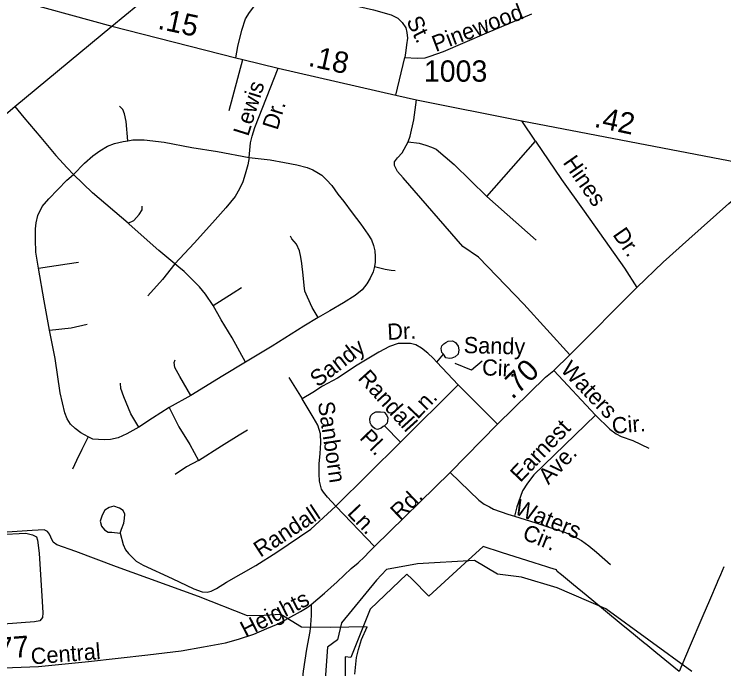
# Model space of a CAD drawing. Extents: x 2206922 to 2357709, y 510027 to 673830.
# Drawn here: x 2321300 to 2325457, y 594403 to 598239 of the extents above; entities that cross this region are included whole.
import ezdxf

# ---------------------------------------------------------------- set-up
doc = ezdxf.new("R2010")
doc.units = 0
for name, color, linetype in [('Exist Boundary Political City Limit New', 7, 'Continuous'), ('Exist Hydrographic Misc Water Feature', 7, 'Continuous'), ('Exist Hydrographic Pond Under 1500 Sq Ft', 7, 'Continuous'), ('Exist Road Non-System Type 51', 7, 'Continuous'), ('Exist Road Non-System Type 51 Label', 7, 'Continuous'), ('Exist Road Primary US Attributed', 7, 'Continuous'), ('Exist Road Primary US UnDivided 4 Lane Attributed', 7, 'Continuous'), ('Exist Road Secondary Mileage Hundredths English Label', 7, 'Continuous'), ('Exist Road Secondary Type 51 Attributed', 7, 'Continuous'), ('Exist Road Secondary Type 51 Label', 7, 'Continuous'), ('Exist Road Secondary Type 51 Number Label', 7, 'Continuous'), ('Map Preparation Boundary City Limit Buffer Line', 7, 'Continuous')]:
    doc.layers.add(name, color=color, linetype=linetype)

msp = doc.modelspace()

# ---------------------------------------------------------------- linework, layer by layer
at = {"layer": 'Exist Boundary Political City Limit New'}
for points in [[(2325419.5, 594913.6), (2325417.5, 594908.8), (2325372.8, 594803.2), (2325334.8, 594713.9), (2325254.8, 594525.3), (2325196.2, 594387.5), (2325059.2, 594498.5), (2325000, 594546.6), (2324996, 594549.8), (2324894.2, 594633.8), (2324877.8, 594647.2), (2324856.5, 594664.6), (2324763.8, 594741.1), (2324741.2, 594759.7), (2324650, 594834.8), (2324576.8, 594895.2), (2324505.5, 594954.1), (2324481.5, 594973.8), (2324476.5, 594982), (2324438, 594994.2), (2324421.2, 594999.9), (2324346, 595024.1), (2324155.2, 595085.4), (2324047.5, 595120.1), (2323916.2, 595000), (2323728.8, 594829.3), (2323630.5, 594927.5), (2323600, 594958), (2323385, 594752.4), (2323354.2, 594675), (2323272.8, 594468.6), (2323239, 594472.9), (2323239, 594320.7)], [(2325457.8, 594999.9), (2325437.5, 594954.5), (2325419.5, 594913.6)]]:
    msp.add_lwpolyline(points, dxfattribs=at)
at = {"layer": 'Exist Hydrographic Misc Water Feature'}
for points in [[(2323367.6, 594648.5), (2323153.6, 594644.3), (2322982.4, 594646.1), (2322861.4, 594721.1), (2322763.6, 594715.9), (2322667.4, 594713), (2322380.1, 594826), (2321898.9, 595000.6), (2321660, 595090.1), (2321549.7, 595129), (2321529.1, 595144.6), (2321515, 595174.3), (2321507, 595192.2), (2321494.7, 595208.2), (2321474.6, 595217.7), (2321405.1, 595213.2), (2321169.1, 595196.8), (2320933.5, 595178.3), (2320857.6, 595171.5)], [(2323294.9, 594372), (2323306.1, 594470), (2323317.2, 594516.2), (2323334.4, 594574), (2323367.6, 594648.5)]]:
    msp.add_lwpolyline(points, dxfattribs=at)
at = {"layer": 'Exist Hydrographic Pond Under 1500 Sq Ft'}
msp.add_lwpolyline([(2325269.3, 594386.8), (2324765.3, 594753.7), (2324480.5, 594876.8), (2324272.3, 594940.5), (2324130.4, 594957.7), (2323996.3, 595037.6), (2323663.3, 595017.6), (2323480.4, 594983.9), (2323422.4, 594922.5), (2323217.3, 594671.4), (2323193.4, 594572), (2323135.3, 594530.3), (2323120.4, 594313.1)], dxfattribs=at)
at = {"layer": 'Exist Road Non-System Type 51'}
for p, q in [((2322559.2, 597673.8), (2322640.3, 597973.6)), ((2323534.8, 597764.4), (2323588.1, 597984.8)), ((2324353.2, 597494.4), (2324274.6, 597614.2)), ((2324069.4, 597170.5), (2324353.2, 597494.4)), ((2324069.4, 597170.5), (2324357, 596913.8)), ((2323775.9, 596199.5), (2323815, 596246.8)), ((2323901.4, 596067.3), (2323775.9, 596199.5)), ((2324460.6, 596150.5), (2324705.1, 595889.5)), ((2322909.4, 596110.6), (2322986, 595985)), ((2323563.1, 595730.5), (2323901.4, 596067.3)), ((2323901.4, 596067.3), (2324131.3, 595835.7)), ((2322334.6, 596004), (2322207.6, 595933.8)), ((2323563.1, 595730.5), (2323470.1, 595827.6)), ((2323184.9, 595356.9), (2323563.1, 595730.5)), ((2323184.9, 595356.9), (2323409.9, 595120.4))]:
    msp.add_line(p, q, dxfattribs=at)
for points in [[(2322598.5, 597983.7), (2322609.1, 598050.5), (2322634.4, 598146), (2322655.5, 598211.1), (2322678.3, 598248.3), (2322710.4, 598290.5), (2322764.5, 598342.9), (2322909.9, 598465.9)], [(2322909.9, 598465.9), (2322964.6, 598402.1), (2322998.4, 598370.8), (2323049.1, 598349.7), (2323130.2, 598329.4), (2323404.7, 598263.5), (2323508.8, 598235.6), (2323547.4, 598216.3), (2323573.1, 598190.6), (2323594.7, 598159.9), (2323600.6, 598131.2), (2323603.1, 598098.4), (2323598.7, 598058.4), (2323594.5, 598025.5), (2323588.1, 597984.8)], [(2323588.1, 597984.8), (2323660.9, 597981.6), (2323707.3, 597983.5), (2323736.6, 597992.5), (2323815.2, 598021.2), (2324068, 598130.6), (2324333.3, 598240.7)], [(2322675.8, 597400), (2322683.4, 597484.3), (2322693.5, 597524.2), (2322708.7, 597574.3), (2322845.6, 597922.3)], [(2323607, 597490.6), (2323619.6, 597524.8), (2323641.2, 597619.9), (2323656.4, 597736.5)], [(2321303.6, 597697.8), (2321355.4, 597634.2), (2321455.6, 597515.5), (2321544.2, 597410.2), (2321609.4, 597338.3), (2321647.8, 597299.8)], [(2321965.5, 597497.7), (2321955.3, 597610), (2321946.9, 597655.1), (2321936.9, 597680.2), (2321916.8, 597700.3)], [(2321647.8, 597299.8), (2321711.3, 597366.7), (2321759.7, 597408.5), (2321801.5, 597438.6), (2321846.6, 597465.3), (2321886.7, 597482.1), (2321938.5, 597493.8), (2321965.5, 597497.7)], [(2321965.5, 597497.7), (2321995.4, 597502.1), (2322062.2, 597502.1), (2322177.5, 597488.8), (2322341.2, 597458.7), (2322491.6, 597434.4), (2322675.8, 597400)], [(2324554.4, 596243.1), (2324286.2, 596539.1), (2324020.6, 596814.9), (2323927.8, 596877.6), (2323577.8, 597279.5), (2323546.2, 597316.3), (2323528.4, 597353.1), (2323527.2, 597373.3), (2323544.9, 597397.4), (2323572.8, 597426.6), (2323607, 597490.6)], [(2323607, 597490.6), (2323672.8, 597483), (2323710.9, 597471.6), (2323745.1, 597458.9), (2323771.7, 597448.8), (2323876.8, 597358.8), (2324069.4, 597170.5)], [(2324353.2, 597494.4), (2324506.8, 597270.1), (2324639.6, 597084.5), (2324875.3, 596749.7), (2324947.9, 596636.9)], [(2322675.8, 597400), (2322668.7, 597355.8), (2322653.7, 597300.7), (2322640.3, 597257.2), (2322620.3, 597215.4), (2322593.6, 597170.2), (2322540.1, 597105), (2322461.5, 597016.4), (2322354.6, 596896.9), (2322241, 596776.5)], [(2322675.8, 597400), (2322799.1, 597385.1), (2322884.3, 597370), (2322956.2, 597356.7), (2323016.3, 597339.9), (2323049.7, 597326.6), (2323073.1, 597313.2), (2323101.5, 597296.5), (2323129.9, 597268), (2323161.7, 597234.6), (2323196.8, 597184.4), (2323231.9, 597141), (2323280.3, 597075.8), (2323330.5, 597008.9), (2323372.2, 596950.4), (2323393.9, 596916.9), (2323404, 596883.5), (2323412.3, 596851.7), (2323414, 596818.3), (2323414, 596786.5), (2323410.7, 596759.8)], [(2321442.3, 596750.6), (2321427.2, 596845), (2321423.9, 596918.6), (2321423.9, 596980.5), (2321428.9, 597015.6), (2321438.9, 597059), (2321464, 597112.6), (2321502.4, 597157.7), (2321607.7, 597266.4), (2321647.8, 597299.8)], [(2321967.4, 597014.2), (2321758.1, 597192.8), (2321647.8, 597299.8)], [(2321967.4, 597014.2), (2322000.4, 597029.8), (2322032.1, 597064.9), (2322048.8, 597091.7), (2322048.8, 597113.4)], [(2322241, 596776.5), (2322147.4, 596853.4), (2321973.6, 597008.9), (2321967.4, 597014.2)], [(2323079.8, 596461.3), (2323046.4, 596519.8), (2323018, 596580), (2323002.9, 596616.8), (2322997.9, 596648.6), (2322992.9, 596710.4), (2322984.6, 596777.3), (2322979.5, 596815.8), (2322971.2, 596852.6), (2322952.8, 596891), (2322926.1, 596922.8), (2322919.4, 596937.8)], [(2321442.3, 596750.6), (2321609.4, 596775.6), (2321676.2, 596785.7)], [(2322241, 596776.5), (2322169.1, 596683.7), (2322082.2, 596588.4)], [(2322464.9, 596531.5), (2322419.8, 596598.4), (2322384.7, 596641.9), (2322341.2, 596687), (2322296.1, 596730.5), (2322264.4, 596757.2), (2322241, 596776.5)], [(2323410.7, 596759.8), (2323402.3, 596728.8), (2323385.6, 596692), (2323365.5, 596658.6), (2323338.8, 596623.5), (2323297, 596590), (2323228.5, 596546.6), (2323148.3, 596499.8), (2323079.8, 596461.3)], [(2323410.7, 596759.8), (2323472.5, 596744.7), (2323507.6, 596738), (2323532.6, 596736.3)], [(2321505.8, 596386.9), (2321475.7, 596560), (2321442.3, 596750.6)], [(2322464.9, 596531.5), (2322581.9, 596606.8), (2322632, 596636.9)], [(2322655.4, 596200.5), (2322576.8, 596342.6), (2322511.7, 596447.9), (2322464.9, 596531.5)], [(2323079.8, 596461.3), (2322996.3, 596411.1), (2322810.8, 596294.1), (2322655.4, 596200.5)], [(2321505.8, 596386.9), (2321634.4, 596401.9), (2321728, 596422)], [(2321733, 595762.4), (2321689.6, 595785.8), (2321656.1, 595810.9), (2321629.4, 595836), (2321611, 595867.7), (2321596, 595902.9), (2321569.3, 596019.9), (2321539.2, 596220.5), (2321505.8, 596386.9)], [(2323775.9, 596199.5), (2323754.7, 596223.9), (2323723.7, 596253.3), (2323686.2, 596282.7), (2323653.6, 596300.6), (2323621, 596308.8), (2323591.7, 596308.8), (2323549.3, 596308.8), (2323498.7, 596292.5), (2323436.8, 596258.2), (2323309.6, 596183.2), (2323193.9, 596106.5), (2323105.8, 596059.2), (2323048.8, 596021.7), (2322986, 595985)], [(2323815, 596246.8), (2323804.8, 596256.6), (2323800.6, 596280.6), (2323804.5, 596294.6), (2323816.2, 596306.8), (2323828.3, 596314.9), (2323842.1, 596323.1), (2323868, 596325.3), (2323886, 596315.5), (2323900.3, 596293.6), (2323904.6, 596271.8), (2323900.8, 596247.6), (2323883, 596231.5), (2323863.2, 596223.3), (2323849.3, 596221.2), (2323829.1, 596224.9), (2323815, 596246.8)], [(2322334.6, 596004), (2322269.4, 596116), (2322241, 596169.5), (2322237.6, 596198), (2322242.7, 596213)], [(2322655.4, 596200.5), (2322521.7, 596119.4), (2322334.6, 596004)], [(2322030.4, 595819.2), (2321983.7, 595897.8), (2321941.9, 595996.5), (2321925.2, 596045), (2321923.5, 596076.7)], [(2323184.9, 595356.9), (2323135.2, 595408.3), (2323112.4, 595437.7), (2323101, 595455.6), (2323087.9, 595502.9), (2323086.3, 595545.3), (2323086.3, 595604.1), (2323092.8, 595664.4), (2323096.9, 595727.2), (2323093.6, 595779.4), (2323078.9, 595830), (2323051.2, 595877.3), (2322986, 595985)], [(2322207.6, 595933.8), (2322110.7, 595871.1), (2322030.4, 595819.2)], [(2322207.6, 595933.8), (2322264.4, 595821.8), (2322327.9, 595716.4), (2322379.7, 595622.8)], [(2323470.1, 595827.6), (2323462.1, 595823.5), (2323450.3, 595813.4), (2323428.2, 595805.1), (2323414.3, 595809), (2323402.3, 595818.9), (2323392.1, 595832.9), (2323385.8, 595844.6), (2323383.7, 595868.7), (2323389.5, 595886.8), (2323401.2, 595898.9), (2323419.2, 595909), (2323445.2, 595909.2), (2323467.1, 595907.5), (2323481.4, 595891.7), (2323489.5, 595873.8), (2323487.8, 595855.8), (2323484, 595841.8), (2323470.1, 595827.6)], [(2324705.1, 595889.5), (2324344.8, 595538.8), (2324307.3, 595491.5), (2324278, 595445.8), (2324253.7, 595379.5), (2324243.8, 595352.8), (2324230.6, 595297.2)], [(2324705.1, 595889.5), (2324789.9, 595808), (2324825.8, 595780.2), (2324855.1, 595763.9), (2324925.2, 595741.1), (2325018.1, 595695.4)], [(2322030.4, 595819.2), (2321960.3, 595780.8), (2321908.5, 595755.7), (2321863.3, 595745.7), (2321829.9, 595744), (2321793.2, 595747.4), (2321761.4, 595749), (2321733, 595762.4)], [(2322379.7, 595622.8), (2322513.4, 595709.7), (2322618.6, 595773.3), (2322667.1, 595803.4)], [(2321733, 595762.4), (2321696.3, 595687.2), (2321664.5, 595623.6), (2321641.1, 595573.5)], [(2322379.7, 595622.8), (2322309.5, 595586), (2322242.7, 595540.9)], [(2323855, 595552.7), (2324022.1, 595392), (2324053, 595367.5), (2324084, 595351.2), (2324108.2, 595337.8), (2324191.6, 595308.8), (2324230.6, 595297.2)], [(2321921.5, 595198.7), (2321929.3, 595220.8), (2321942.8, 595257), (2321946.5, 595282.9), (2321948.3, 595309), (2321938, 595330.8), (2321915.8, 595344.5), (2321883.8, 595356.2), (2321855.9, 595347.9), (2321830.1, 595331.6), (2321814.5, 595303.6), (2321802.7, 595267.3), (2321811.1, 595239.4), (2321829.4, 595217.8), (2321849.5, 595204), (2321871.5, 595204.1), (2321921.5, 595198.7)], [(2321921.5, 595198.7), (2321937.8, 595131.8), (2321952.4, 595100.8), (2321970.4, 595078), (2321988.3, 595058.4), (2322014.4, 595033.9), (2322055.1, 595009.5), (2322225.6, 594931.7), (2322352.2, 594871.3), (2322400.4, 594853.8), (2322430.4, 594852), (2322452.9, 594857.7), (2322485.5, 594874.1), (2322544.2, 594911.6), (2322715.4, 595007.8), (2322837.7, 595086.1), (2323038.2, 595221.5), (2323184.9, 595356.9)], [(2324230.6, 595297.2), (2324355.4, 595257.4), (2324437, 595231.3), (2324476.1, 595219.9), (2324530.7, 595201.1), (2324573.1, 595181.6), (2324623.6, 595155.5), (2324666, 595124.5), (2324711.6, 595086.9), (2324793.2, 595013.5)], [(2321211.5, 595189.9), (2321368.4, 595197.6), (2321406.8, 595188.4), (2321429.9, 595176), (2321436, 595157.6), (2321446.8, 595080.6), (2321464.5, 594798.2), (2321467.6, 594730.4), (2321466, 594704.3), (2321450.7, 594684.3), (2321418.4, 594678.1), (2321236.8, 594664.2)]]:
    msp.add_lwpolyline(points, dxfattribs=at)
at = {"layer": 'Exist Road Non-System Type 51 Label'}
msp.add_lwpolyline([(2324041.2, 596205.2), (2323979.9, 596152), (2323883.9, 596192.9)], dxfattribs=at)
at = {"layer": 'Exist Road Primary US Attributed'}
msp.add_lwpolyline([(2321872.6, 598168.2), (2322100.6, 598357.7), (2322368.8, 598574.3), (2322589.4, 598759.9), (2322822.5, 598950.5), (2322989.6, 599086.8), (2323103.2, 599177.4), (2323552, 599546.7), (2323723.6, 599695.4), (2324757.7, 600529.3), (2324925.6, 600670.6), (2324932.1, 600676), (2324968.9, 600707), (2325301.4, 600984), (2325554.9, 601184.8), (2325709, 601298.4), (2326037.4, 601569.3), (2326353.8, 601821.9), (2326377, 601842), (2326507.1, 601954.4)], dxfattribs=at)
at = {"layer": 'Exist Road Primary US UnDivided 4 Lane Attributed'}
msp.add_lwpolyline([(2317762.5, 594867.4), (2318064.2, 595092.6), (2318561.2, 595456.7), (2318882.3, 595719.8), (2319092.9, 595889.5), (2319264.7, 596030.6), (2319447.1, 596180.4), (2319806.8, 596471.4), (2319952.1, 596590.9), (2320303.8, 596881.5), (2320747.5, 597242.4), (2320844.3, 597319.9), (2321170.3, 597586.3), (2321303.6, 597697.8), (2321872.6, 598168.2)], dxfattribs=at)
at = {"layer": 'Exist Road Secondary Type 51 Attributed'}
for points in [[(2319875.9, 599227.8), (2320167.2, 598977.2), (2320407.2, 598770.3), (2320440.3, 598727), (2320562.9, 598622), (2320664.7, 598550.5), (2320712, 598524.8), (2320768.7, 598495), (2320841.7, 598463.2), (2320972.9, 598423.3), (2321075.6, 598390.9), (2321245.9, 598342.2), (2321872.6, 598168.2)], [(2321872.6, 598168.2), (2322598.5, 597983.7), (2322640.3, 597973.6), (2322845.6, 597922.3), (2323534.8, 597764.4), (2323656.4, 597736.5), (2324274.6, 597614.2), (2325729, 597334)], [(2323039.8, 594779.4), (2323118.1, 594846.3), (2323191.4, 594913.2), (2323274.6, 594991.5), (2323315.3, 595024.1), (2323351.2, 595060), (2323378.9, 595087.8), (2323409.9, 595120.4), (2323855, 595552.7), (2324131.3, 595835.7), (2324411.7, 596111.4), (2324460.6, 596150.5), (2324554.4, 596243.1), (2324947.9, 596636.9), (2325101.3, 596786.7), (2325252.9, 596920.5), (2325487.6, 597129.3), (2325729, 597334)], [(2319052.5, 594224), (2319055.5, 594224), (2319161.7, 594236.3), (2319301.7, 594248.6), (2319615.5, 594277.9), (2319721.6, 594290.2), (2319838.5, 594299.4), (2320029.3, 594316.4), (2320220, 594331.8), (2320817.7, 594376.5), (2321239.1, 594408), (2321442.2, 594417.3), (2321734.8, 594445.9), (2322082.9, 594484.2), (2322278.5, 594508.7), (2322409.7, 594532.3), (2322536.9, 594555.1), (2322613.5, 594576.4), (2322703.2, 594605.7), (2322779.8, 594638.3), (2322846.6, 594666.1), (2322977.1, 594739.5), (2323015.4, 594761.5), (2323039.8, 594779.4)], [(2323039.8, 594779.4), (2323039.8, 594715.8), (2323036.6, 594660.4), (2323031.7, 594621.2), (2323012.1, 594518.4), (2322992.5, 594389.6), (2322982.8, 594296.6), (2322979.5, 594223.2), (2322983.6, 594144.4), (2322990.9, 594066.6), (2323010.5, 593985), (2323013.6, 593975.6), (2323052.9, 593857.8), (2323147.4, 593666.9), (2323185.1, 593589.5), (2323237.1, 593482.6), (2323325.1, 593311.3), (2323365.9, 593233), (2323666, 592640), (2323888.7, 592188.7), (2323897.3, 592171.2), (2323909.4, 592146.8), (2323946, 592075.2), (2323968.1, 592033.2)]]:
    msp.add_lwpolyline(points, dxfattribs=at)
at = {"layer": 'Map Preparation Boundary City Limit Buffer Line'}
for points in [[(2325419.5, 594913.6), (2325417.5, 594908.8), (2325372.8, 594803.2), (2325334.8, 594713.9), (2325254.8, 594525.3), (2325196.2, 594387.5), (2325059.2, 594498.5), (2325000, 594546.6), (2324996, 594549.8), (2324894.2, 594633.8), (2324877.8, 594647.2), (2324856.5, 594664.6), (2324763.8, 594741.1), (2324741.2, 594759.7), (2324650, 594834.8), (2324576.8, 594895.2), (2324505.5, 594954.1), (2324481.5, 594973.8), (2324476.5, 594982), (2324438, 594994.2), (2324421.2, 594999.9), (2324346, 595024.1), (2324155.2, 595085.4), (2324047.5, 595120.1), (2323916.2, 595000), (2323728.8, 594829.3), (2323630.5, 594927.5), (2323600, 594958), (2323385, 594752.4), (2323354.2, 594675), (2323272.8, 594468.6), (2323239, 594472.9), (2323239, 594320.7)], [(2325457.8, 594999.9), (2325437.5, 594954.5), (2325419.5, 594913.6)]]:
    msp.add_lwpolyline(points, dxfattribs=at)

# ---------------------------------------------------------------- texts
at = {"layer": 'Exist Road Non-System Type 51 Label'}
for s, rotation, p in [('Pinewood', 20.8257, (2323769.5, 598016.8)), ('St.', 296.079, (2323594.9, 598200.1)), ('Lewis', 72.6954, (2322671.2, 597519.1)), ('Dr.', 72.6954, (2322842, 597555.3)), ('Hines', 304.833, (2324511.3, 597369.6)), ('Dr.', 304.6455, (2324802.8, 596947.1)), ('Dr.', 2.7555, (2323487.8, 596330.1)), ('Sandy', 358.447, (2323932.5, 596253.4)), ('Sandy', 37.5663, (2323078.7, 596049.6)), ('Cir.', 357.5396, (2324039.3, 596123.1)), ('Waters', 313.7116, (2324496, 596152)), ('Randall', 312.1485, (2323309.1, 596102.8)), ('Ln.', 46.2177, (2323663.6, 595861.8)), ('Sanborn', 278.4167, (2323078.6, 595962.9)), ('Cir.', 4.6005, (2324805.2, 595779.7)), ('Earnest', 46.468, (2324265.1, 595491)), ('Pl.', 314.1403, (2323317.9, 595752)), ('Ave.', 46.468, (2324429.6, 595477.9)), ('Waters', 337.8888, (2324223.9, 595313.4)), ('Randall', 33.3439, (2322742.3, 595053.2)), ('Ln.', 313.3596, (2323246.3, 595310.8)), ('Cir.', 338.2381, (2324271.1, 595165.3))]:
    msp.add_text(s, height=95, rotation=rotation, dxfattribs=at).set_placement(p)
at = {"layer": 'Exist Road Secondary Mileage Hundredths English Label'}
for s, rotation, p in [('.15', 347.9277, (2322136.3, 598154.4)), ('.18', 347.6104, (2323017.5, 597937)), ('.42', 348.142, (2324692.9, 597579.6)), ('.70', 44.3496, (2324218.7, 595977.3)), ('.77', 4.5441, (2321159.8, 594455.5))]:
    msp.add_text(s, height=125, rotation=rotation, dxfattribs=at).set_placement(p)
at = {"layer": 'Exist Road Secondary Type 51 Label'}
for s, rotation, p in [('Rd.', 43.6434, (2323559.1, 595269.2)), ('Heights', 27.253, (2322655.4, 594585.3)), ('Central', 4.5441, (2321400.8, 594427.9))]:
    msp.add_text(s, height=95, rotation=rotation, dxfattribs=at).set_placement(p)
at = {"layer": 'Exist Road Secondary Type 51 Number Label'}
msp.add_text('1003', height=125, dxfattribs=at).set_placement((2323700, 597843.3))

doc.saveas('drawing.dxf')
